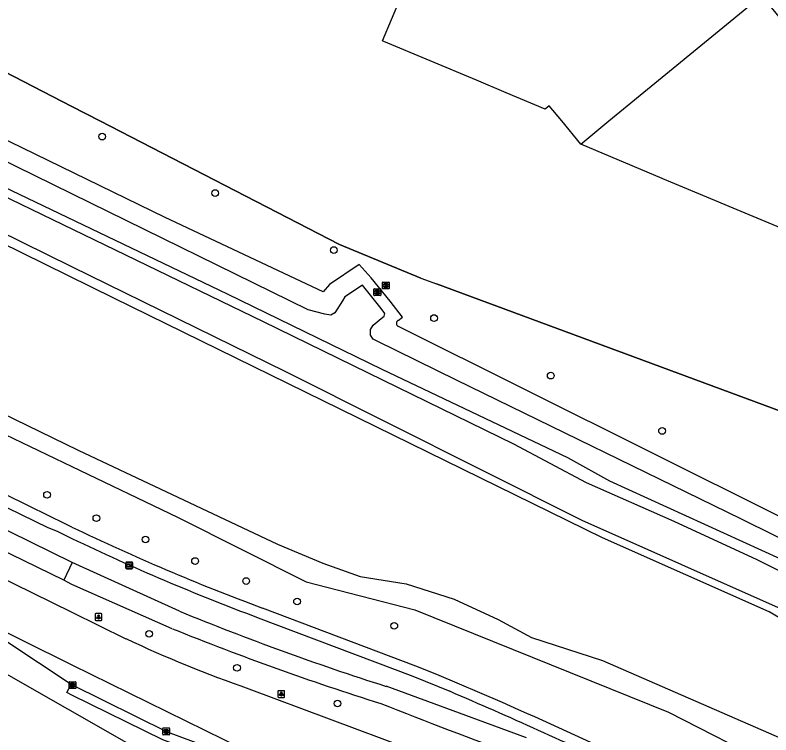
# Model space of a CAD drawing. Extents: x 156141 to 158132, y 385651 to 388399.
# Drawn here: x 156991.7 to 157102.4, y 386160 to 386265.5 of the extents above; entities that cross this region are included whole.
import ezdxf

# ---------------------------------------------------------------- set-up
doc = ezdxf.new("R2010")
doc.units = 0
for name, color, linetype in [('IMGEO_Berm_groen', 7, 'Continuous'), ('IMGEO_Boom', 7, 'Continuous'), ('IMGEO_Fietspad_gesloten', 7, 'Continuous'), ('IMGEO_Groenvoorziening', 7, 'Continuous'), ('IMGEO_Hek', 7, 'Continuous'), ('IMGEO_Kolk', 7, 'Continuous'), ('IMGEO_Lichtpunt', 7, 'Continuous'), ('IMGEO_Loofbos', 7, 'Continuous'), ('IMGEO_Pand', 7, 'Continuous'), ('IMGEO_Rijbaan_lokaal_gesloten', 7, 'Continuous'), ('IMGEO_Rijbaan_lokaal_open', 7, 'Continuous'), ('IMGEO_Rioolput', 7, 'Continuous'), ('IMGEO_Verkeerseiland_open', 7, 'Continuous'), ('IMGEO_Verklikker', 7, 'Continuous'), ('IMGEO_Voetpad_open', 7, 'Continuous'), ('IMGEO_Waterloop', 7, 'Continuous')]:
    doc.layers.add(name, color=color, linetype=linetype)

msp = doc.modelspace()

# ---------------------------------------------------------------- linework, layer by layer
at = {"layer": 'IMGEO_Berm_groen'}
msp.add_lwpolyline([(156988.94, 386169.78), (157020.07, 386152.04)], dxfattribs=at)
at = {"layer": 'IMGEO_Boom'}
for centre in [(157004.43, 386247.7), (157021, 386239.43), (157038.39, 386231.08), (157053.06, 386221.12), (157070.16, 386212.68), (157086.48, 386204.58), (156996.35, 386195.22), (157003.58, 386191.8), (157010.77, 386188.66), (157018.04, 386185.52), (157025.53, 386182.59), (157032.99, 386179.59), (157047.24, 386176.01), (157011.33, 386174.86), (157024.19, 386169.87), (157038.91, 386164.65)]:
    msp.add_circle(centre, 0.489, dxfattribs=at)
at = {"layer": 'IMGEO_Fietspad_gesloten'}
for points in [[(157000.04, 386185.31), (156936.44, 386216.54), (156890.66, 386238.9), (156846.28, 386260.73), (156804.27, 386281.19), (156748.12, 386308.63)], [(156998.79, 386182.7), (156935.1, 386213.72), (156888.97, 386236.22), (156845.86, 386257.32), (156802.24, 386278.71), (156746.83, 386305.79)], [(157000.04, 386185.31), (156998.79, 386182.7)], [(157015.75, 386178.18), (157000.04, 386185.31)], [(157014.71, 386175.6), (157000, 386182.1), (156998.79, 386182.7)], [(157066.6, 386159.62), (157046.06, 386167.16)]]:
    msp.add_lwpolyline(points, dxfattribs=at)
for centre, radius, start, end in [((157167.48, 386548.29), 400.01, 247.7083, 252.3297), ((157171.75, 386565.05), 419.92, 248.0396, 252.4709), ((157336.91, 386902.29), 793.22, 248.42853, 249.97608)]:
    msp.add_arc(centre, radius, start, end, dxfattribs=at)
at = {"layer": 'IMGEO_Groenvoorziening'}
for points in [[(157120.77, 386168.25), (157103.96, 386178.46), (157074.78, 386191.48), (157031.36, 386213.22), (157000, 386228.64), (156956.55, 386250), (156918.93, 386268.5), (156903.3, 386275.62)], [(156977.15, 386263.89), (157000, 386252.1), (157004.07, 386250), (157039.19, 386231.88), (157051.11, 386226.97), (157053.42, 386226.12), (157106.49, 386206.51), (157127.23, 386195.07), (157185.05, 386163.19)], [(157047.81, 386220.78), (157048.43, 386221.23), (157046.62, 386223.61), (157043.83, 386227.01), (157042.09, 386228.96), (157037.74, 386226.03), (157036.83, 386224.94), (157013.65, 386235.83), (156971.78, 386256.2)], [(156983.26, 386242.23), (157007.86, 386230.37), (157028.02, 386220.62), (157047.7, 386211.01), (157064.73, 386202.7), (157075.35, 386197.03), (157088.22, 386191.36), (157100.37, 386185.74), (157102.99, 386184.4), (157105.41, 386183.22), (157107.59, 386182.03), (157109.79, 386180.64), (157112.5, 386178.91), (157115.3, 386177.07), (157117.28, 386175.78), (157126.64, 386169.79), (157160.55, 386153.61)], [(157163.42, 386159.43), (157132.71, 386174.71), (157127.19, 386178.27), (157115.06, 386186.41), (157103.58, 386192.08), (157047.87, 386219.86), (157047.83, 386219.88)]]:
    msp.add_lwpolyline(points, dxfattribs=at)
msp.add_arc((157048.06, 386220.34), 0.514, 120.0403, 243.1314, dxfattribs=at)
at = {"layer": 'IMGEO_Hek'}
for points in [[(157000, 386252.1), (156977.15, 386263.89)], [(157004.07, 386250), (157000, 386252.1)], [(157051.11, 386226.97), (157039.19, 386231.88), (157004.07, 386250)], [(157106.49, 386206.51), (157053.42, 386226.12)]]:
    msp.add_lwpolyline(points, dxfattribs=at)
at = {"layer": 'IMGEO_Kolk'}
for p, q in [((156999.59, 386166.91), (156999.59, 386167.77)), ((156999.66, 386167.84), (157000.52, 386167.84)), ((157000.08, 386167.62), (157000.1, 386167.62)), ((157000.59, 386167.77), (157000.59, 386166.91)), ((157000.52, 386166.84), (156999.66, 386166.84)), ((157000.1, 386167.06), (157000.07, 386167.06)), ((157013.32, 386160.13), (157013.32, 386160.98)), ((157013.39, 386161.06), (157014.24, 386161.06)), ((157013.8, 386160.84), (157013.83, 386160.84)), ((157014.32, 386160.98), (157014.32, 386160.13)), ((157014.24, 386160.06), (157013.39, 386160.06)), ((157013.83, 386160.28), (157013.8, 386160.28))]:
    msp.add_line(p, q, dxfattribs=at)
for points in [[(156999.59, 386166.91), (156999.59, 386167.77)], [(156999.66, 386167.84), (157000.52, 386167.84)], [(156999.91, 386167.54), (157000.03, 386167.54), (157000.03, 386167.39), (157000.16, 386167.54), (157000.33, 386167.54), (157000.18, 386167.39), (157000.33, 386167.14), (157000.18, 386167.14), (157000.1, 386167.3), (157000.03, 386167.24), (157000.03, 386167.14), (156999.91, 386167.14), (156999.91, 386167.54)], [(157000.59, 386167.77), (157000.59, 386166.91)], [(157000.52, 386166.84), (156999.66, 386166.84)], [(157013.32, 386160.13), (157013.32, 386160.98)], [(157013.39, 386161.06), (157014.24, 386161.06)], [(157014.32, 386160.98), (157014.32, 386160.13)], [(157014.24, 386160.06), (157013.39, 386160.06)], [(157013.64, 386160.76), (157013.76, 386160.76), (157013.76, 386160.6), (157013.89, 386160.76), (157014.05, 386160.76), (157013.91, 386160.61), (157014.06, 386160.36), (157013.91, 386160.36), (157013.82, 386160.52), (157013.76, 386160.45), (157013.76, 386160.36), (157013.64, 386160.36), (157013.64, 386160.76)]]:
    msp.add_lwpolyline(points, dxfattribs=at)
for centre, start, end in [((156999.67, 386167.76), 91.552, 178.448), ((156999.67, 386167.76), 91.552, 178.448), ((157000.51, 386167.76), 1.552, 88.448), ((157000.51, 386167.76), 1.552, 88.448), ((156999.67, 386166.92), 181.552, 268.448), ((156999.67, 386166.92), 181.552, 268.448), ((157000.51, 386166.92), 271.552, 358.448), ((157000.51, 386166.92), 271.552, 358.448), ((157013.39, 386160.98), 91.552, 178.448), ((157013.39, 386160.98), 91.552, 178.448), ((157014.24, 386160.98), 1.552, 88.448), ((157014.24, 386160.98), 1.552, 88.448), ((157013.39, 386160.13), 181.552, 268.448), ((157013.39, 386160.13), 181.552, 268.448), ((157014.24, 386160.13), 271.552, 358.448), ((157014.24, 386160.13), 271.552, 358.448)]:
    msp.add_arc(centre, 0.0765, start, end, dxfattribs=at)
for centre, major_axis, ratio, start_param, end_param in [((157000.08, 386167.34), (-0.387, 0.002), 0.722429, 4.712389, 7.853982), ((157000.1, 386167.34), (-0.39, 0.002), 0.717154, 1.570796, 4.712389), ((157013.8, 386160.56), (-0.387, 0.002), 0.722429, 4.712389, 7.853982), ((157013.83, 386160.56), (-0.39, 0.002), 0.717154, 1.570796, 4.712389)]:
    msp.add_ellipse(centre, major_axis=major_axis, ratio=ratio, start_param=start_param, end_param=end_param, dxfattribs=at)
at = {"layer": 'IMGEO_Lichtpunt'}
for p, q in [((157003.4, 386177.72), (157003.4, 386176.92)), ((157003.4, 386177.72), (157003.4, 386176.92)), ((157004.3, 386177.82), (157003.49, 386177.82)), ((157004.3, 386177.82), (157003.49, 386177.82)), ((157004.39, 386176.92), (157004.39, 386177.72)), ((157004.39, 386176.92), (157004.39, 386177.72)), ((157003.49, 386176.82), (157004.3, 386176.82)), ((157003.49, 386176.82), (157004.3, 386176.82)), ((157030.18, 386166.43), (157030.18, 386165.62)), ((157030.18, 386166.43), (157030.18, 386165.62)), ((157031.08, 386166.52), (157030.27, 386166.52)), ((157031.08, 386166.52), (157030.27, 386166.52)), ((157031.17, 386165.62), (157031.17, 386166.43)), ((157031.17, 386165.62), (157031.17, 386166.43)), ((157030.27, 386165.53), (157031.08, 386165.53)), ((157030.27, 386165.53), (157031.08, 386165.53))]:
    msp.add_line(p, q, dxfattribs=at)
for points in [[(157003.77, 386177.39), (157003.81, 386177.36), (157003.62, 386177.1), (157003.58, 386177.12), (157003.77, 386177.39)], [(157003.87, 386177.34), (157003.92, 386177.34), (157003.92, 386177.02), (157003.87, 386177.02), (157003.87, 386177.34)], [(157003.98, 386177.36), (157004.02, 386177.39), (157004.21, 386177.12), (157004.17, 386177.1), (157003.98, 386177.36)], [(157030.55, 386166.09), (157030.59, 386166.06), (157030.4, 386165.8), (157030.36, 386165.83), (157030.55, 386166.09)], [(157030.65, 386166.04), (157030.7, 386166.04), (157030.7, 386165.72), (157030.65, 386165.72), (157030.65, 386166.04)], [(157030.76, 386166.06), (157030.8, 386166.09), (157030.99, 386165.83), (157030.95, 386165.8), (157030.76, 386166.06)]]:
    msp.add_lwpolyline(points, dxfattribs=at)
for centre in [(157003.9, 386177.52), (157030.68, 386166.23)]:
    msp.add_circle(centre, 0.0994, dxfattribs=at)
for centre, start, end in [((157003.49, 386177.72), 90, 180), ((157003.49, 386177.72), 90, 180), ((157004.3, 386177.72), 0, 90), ((157004.3, 386177.72), 0, 90), ((157003.49, 386176.92), 180, 270), ((157003.49, 386176.92), 180, 270), ((157004.3, 386176.92), 270, 0), ((157004.3, 386176.92), 270, 360), ((157030.27, 386166.43), 90, 180), ((157030.27, 386166.43), 90, 180), ((157031.08, 386166.43), 0, 90), ((157031.08, 386166.43), 0, 90), ((157030.27, 386165.62), 180, 270), ((157030.27, 386165.62), 180, 270), ((157031.08, 386165.62), 270, 0), ((157031.08, 386165.62), 270, 360)]:
    msp.add_arc(centre, 0.0946, start, end, dxfattribs=at)
at = {"layer": 'IMGEO_Loofbos'}
msp.add_lwpolyline([(156752.69, 386319.23), (156787.83, 386302.1), (156862.26, 386266.39), (156895.56, 386250), (156937.68, 386229.26), (157000, 386199.36), (157015.46, 386191.95), (157034.32, 386182.49), (157050.23, 386178.35), (157087.44, 386163.38), (157117.99, 386147.73), (157124.57, 386157.7)], dxfattribs=at)
at = {"layer": 'IMGEO_Pand'}
for points in [[(157074.57, 386246.6), (157071.77, 386250), (157069.94, 386252.22), (157069.33, 386251.71), (157063.64, 386254.12), (157059.28, 386255.95), (157045.72, 386261.65), (157045.53, 386261.74), (157048.17, 386268.03), (157026.09, 386277.37), (157023.4, 386271.07), (157023.24, 386271.13), (157006.49, 386278.21)], [(157101.03, 386268.4), (157116.18, 386250), (157129.97, 386233.24), (157121.99, 386226.68), (157108.04, 386232.54), (157103.35, 386234.51), (157086.61, 386241.54), (157086.51, 386241.58), (157074.57, 386246.6)], [(157074.57, 386246.6), (157078.7, 386250), (157101.03, 386268.4)]]:
    msp.add_lwpolyline(points, dxfattribs=at)
at = {"layer": 'IMGEO_Rijbaan_lokaal_gesloten'}
for points in [[(156745.28, 386302.37), (156755.14, 386297.61), (156775.3, 386287.81), (156799.3, 386276.04), (156839.62, 386256.24), (156852.56, 386250), (156864.99, 386244), (156882.15, 386235.51), (156904.35, 386224.95), (156929.66, 386212.45), (156955.39, 386199.94), (156988.53, 386183.66), (157000, 386178.02), (157007.92, 386174.14)], [(156982.2, 386179.08), (156985.66, 386177.37), (157000, 386170.33), (157038.96, 386151.18)], [(157025.9, 386166.81), (157049.46, 386157.99)]]:
    msp.add_lwpolyline(points, dxfattribs=at)
msp.add_arc((157083.98, 386334.99), 177.92, 244.691, 250.9492, dxfattribs=at)
at = {"layer": 'IMGEO_Rijbaan_lokaal_open'}
for points in [[(156999.9, 386167.45), (156985.46, 386176.93), (156982.2, 386179.08)], [(157038.96, 386151.18), (157014.02, 386160.45), (157000, 386167.4), (156999.9, 386167.45)]]:
    msp.add_lwpolyline(points, dxfattribs=at)
at = {"layer": 'IMGEO_Rioolput'}
for p, q in [((157045.5, 386225.47), (157045.5, 386226.33)), ((157045.58, 386226.4), (157046.43, 386226.4)), ((157045.99, 386226.18), (157046.01, 386226.18)), ((157046.5, 386226.33), (157046.5, 386225.47)), ((157044.26, 386224.48), (157044.26, 386225.33)), ((157044.33, 386225.4), (157045.18, 386225.4)), ((157044.74, 386225.18), (157044.77, 386225.18)), ((157045.26, 386225.33), (157045.26, 386224.48)), ((157046.43, 386225.4), (157045.58, 386225.4)), ((157046.01, 386225.62), (157045.99, 386225.62)), ((157045.18, 386224.4), (157044.33, 386224.4)), ((157044.77, 386224.62), (157044.74, 386224.62))]:
    msp.add_line(p, q, dxfattribs=at)
for points in [[(157045.5, 386225.47), (157045.5, 386226.33)], [(157045.58, 386226.4), (157046.43, 386226.4)], [(157046.5, 386226.33), (157046.5, 386225.47)], [(157044.26, 386224.48), (157044.26, 386225.33)], [(157044.33, 386225.4), (157045.18, 386225.4)], [(157044.84, 386225.1), (157044.59, 386225.1), (157044.59, 386224.7)], [(157045.26, 386225.33), (157045.26, 386224.48)], [(157046.43, 386225.4), (157045.58, 386225.4)], [(157046.09, 386226.1), (157045.84, 386226.1), (157045.84, 386225.7)], [(157045.84, 386225.7), (157045.96, 386225.7), (157045.96, 386225.86), (157045.97, 386225.86)], [(157046.02, 386226.02), (157045.96, 386226.02), (157045.96, 386225.94)], [(157045.96, 386225.94), (157046.01, 386225.94)], [(157046.02, 386225.83), (157046.09, 386225.7), (157046.23, 386225.7), (157046.17, 386225.83)], [(157045.18, 386224.4), (157044.33, 386224.4)], [(157044.59, 386224.7), (157044.72, 386224.7), (157044.72, 386224.87), (157044.73, 386224.87)], [(157044.77, 386225.02), (157044.72, 386225.02), (157044.72, 386224.94)], [(157044.72, 386224.94), (157044.77, 386224.94)], [(157044.77, 386224.84), (157044.85, 386224.7), (157044.98, 386224.7), (157044.92, 386224.83)]]:
    msp.add_lwpolyline(points, dxfattribs=at)
for centre, radius, start, end in [((157045.58, 386226.32), 0.0765, 91.552, 178.448), ((157045.58, 386226.32), 0.0765, 91.552, 178.448), ((157046.43, 386226.32), 0.0765, 1.552, 88.448), ((157046.43, 386226.32), 0.0765, 1.552, 88.448), ((157044.33, 386225.33), 0.0765, 91.552, 178.448), ((157044.33, 386225.33), 0.0765, 91.552, 178.448), ((157044.84, 386224.99), 0.109, 350.3612, 89.416), ((157045.18, 386225.33), 0.0765, 1.552, 88.448), ((157045.18, 386225.33), 0.0765, 1.552, 88.448), ((157045.58, 386225.48), 0.0765, 181.552, 268.448), ((157045.58, 386225.48), 0.0765, 181.552, 268.448), ((157045.97, 386225.81), 0.0533, 26.0293, 88.6989), ((157046, 386226.13), 0.19, 274.7715, 282.9687), ((157046.02, 386225.92), 0.0964, 77.0061, 93.1865), ((157046.04, 386225.98), 0.0378, 276.6634, 79.6772), ((157046.09, 386225.99), 0.109, 350.3612, 89.416), ((157046.09, 386225.99), 0.112, 277.5842, 350.9817), ((157046.07, 386225.77), 0.108, 29.5134, 73.7905), ((157046.43, 386225.48), 0.0765, 271.552, 358.448), ((157046.43, 386225.48), 0.0765, 271.552, 358.448), ((157044.33, 386224.48), 0.0765, 181.552, 268.448), ((157044.33, 386224.48), 0.0765, 181.552, 268.448), ((157044.73, 386224.81), 0.0533, 26.0293, 88.6989), ((157044.78, 386224.93), 0.0964, 77.0061, 93.1865), ((157044.75, 386225.13), 0.19, 274.7715, 282.9687), ((157044.79, 386224.98), 0.0378, 276.6634, 79.6772), ((157044.84, 386224.99), 0.112, 277.5842, 350.9817), ((157044.83, 386224.78), 0.108, 29.5134, 73.7905), ((157045.18, 386224.48), 0.0765, 271.552, 358.448), ((157045.18, 386224.48), 0.0765, 271.552, 358.448)]:
    msp.add_arc(centre, radius, start, end, dxfattribs=at)
for centre, major_axis, ratio, start_param, end_param in [((157045.99, 386225.9), (-0.387, 0.002), 0.722429, 4.712389, 7.853982), ((157046.01, 386225.9), (-0.39, 0.002), 0.717154, 1.570796, 4.712389), ((157044.74, 386224.9), (-0.387, 0.002), 0.722429, 4.712389, 7.853982), ((157044.77, 386224.9), (-0.39, 0.002), 0.717154, 1.570796, 4.712389)]:
    msp.add_ellipse(centre, major_axis=major_axis, ratio=ratio, start_param=start_param, end_param=end_param, dxfattribs=at)
at = {"layer": 'IMGEO_Verkeerseiland_open'}
msp.add_lwpolyline([(157038.53, 386149.88), (157013.3, 386159.3), (157000, 386165.87), (156999.26, 386166.24), (156999.9, 386167.45)], dxfattribs=at)
at = {"layer": 'IMGEO_Verklikker'}
for p, q in [((157007.9, 386184.47), (157007.9, 386185.27)), ((157007.9, 386185.27), (157007.9, 386184.47)), ((157008, 386185.37), (157008.79, 386185.37)), ((157008.79, 386185.37), (157008, 386185.37)), ((157008.89, 386185.27), (157008.89, 386184.47)), ((157008.89, 386184.47), (157008.89, 386185.27)), ((157008.79, 386184.37), (157008, 386184.37)), ((157008, 386184.37), (157008.79, 386184.37))]:
    msp.add_line(p, q, dxfattribs=at)
for points in [[(157008, 386185.1), (157008.79, 386185.1), (157008.79, 386184.64), (157008, 386184.64), (157008, 386185.1)], [(157008.07, 386185.04), (157008.07, 386184.7), (157008.73, 386184.7), (157008.73, 386185.04), (157008.07, 386185.04)]]:
    msp.add_lwpolyline(points, dxfattribs=at)
for centre, start, end in [((157008, 386185.27), 90, 180), ((157008, 386185.27), 90, 180), ((157008.79, 386185.27), 0, 90), ((157008.79, 386185.27), 360, 90), ((157008, 386184.47), 180, 270), ((157008, 386184.47), 180, 270), ((157008.79, 386184.47), 270, 0), ((157008.79, 386184.47), 270, 0)]:
    msp.add_arc(centre, 0.1, start, end, dxfattribs=at)
at = {"layer": 'IMGEO_Voetpad_open'}
for points in [[(157000, 386190.5), (156998.62, 386191.17), (156997.02, 386191.93), (156993.26, 386193.78), (156878.47, 386250), (156816.86, 386279.93), (156794.45, 386290.97), (156728.15, 386323.33), (156696.62, 386338.78), (156663.58, 386354.86), (156633.35, 386369.63), (156571.02, 386399.96), (156546.07, 386412.38), (156540.12, 386415.26), (156513.81, 386428.04), (156479.51, 386444.91), (156441.01, 386463.8)], [(156988.39, 386194.35), (156992.57, 386192.32), (156996.45, 386190.43), (156997.82, 386189.87), (157000, 386188.81)], [(157063.11, 386164.79), (157053.49, 386168.9), (157050.42, 386170.13), (157027.93, 386178.63)], [(157027.31, 386177.2), (157049.95, 386168.63), (157055.36, 386166.43)]]:
    msp.add_lwpolyline(points, dxfattribs=at)
for centre, radius, start, end in [((157139.74, 386480.4), 321.82, 244.2649, 249.6705), ((157144.83, 386491.51), 335.56, 244.4301, 249.4987), ((156726.52, 385402.11), 832.06, 64.76417, 66.72076), ((156638.12, 385213.34), 1042.05, 64.79661, 65.93058)]:
    msp.add_arc(centre, radius, start, end, dxfattribs=at)
at = {"layer": 'IMGEO_Waterloop'}
for points in [[(157120.91, 386158.31), (157121.33, 386160.47), (157121.01, 386163.14), (157119.83, 386165.71), (157117.26, 386168.29), (157107.75, 386174.8), (157102.18, 386178.08), (157077.77, 386188.94), (157006.16, 386224.03), (156919.04, 386266.93), (156903.3, 386275.62)], [(157113.29, 386184.13), (157098.02, 386191.72), (157056.35, 386212), (157044.74, 386217.71), (157044.15, 386218.02), (157043.73, 386218.62), (157043.77, 386219.43), (157044.12, 386220.1), (157045.3, 386221.04), (157045.74, 386221.4), (157045.87, 386221.8), (157045.33, 386222.54), (157042.57, 386225.92), (157039.98, 386224.23), (157039.63, 386223.66), (157038.53, 386221.88), (157037.92, 386221.55), (157037.08, 386221.7), (157034.64, 386222.33), (157000, 386239.3), (156978.16, 386250)], [(156980.5, 386244.88), (157022.75, 386224.65), (157045.42, 386213.64), (157072.63, 386200.71), (157078.77, 386197.25), (157103.82, 386185.82)], [(156952.29, 386225.38), (157000.91, 386201.78), (157030.14, 386188.01), (157036.79, 386185.2), (157042.22, 386183.23), (157048.97, 386182.2), (157055.99, 386179.95), (157062.46, 386176.95), (157067.33, 386174.33), (157077.73, 386170.96), (157110.84, 386156.53)]]:
    msp.add_lwpolyline(points, dxfattribs=at)

doc.saveas('drawing.dxf')
